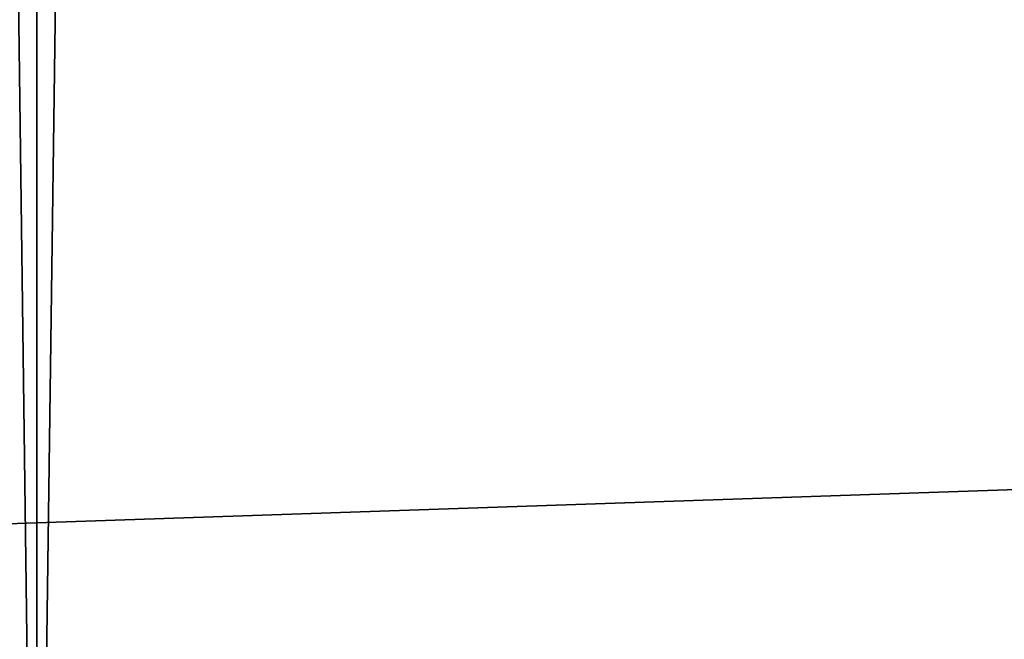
# Model space of a CAD drawing. Header units: millimetres. Extents: x -522 to 188, y -54 to 63.
# Tile 321 of 656: x -4.17895 to -4.16893, y -36.79257 to -36.78627. Entities that reach past the tile are written whole.
import ezdxf

# ---------------------------------------------------------------- set-up
doc = ezdxf.new("R2010")
doc.units = ezdxf.units.MM
doc.header["$LTSCALE"] = 65.185185
for name, color, linetype in [('1', 7, 'CONTINUOUS'), ('2', 7, 'CONTINUOUS'), ('8', 7, 'CONTINUOUS'), ('9', 7, 'CONTINUOUS')]:
    doc.layers.add(name, color=color, linetype=linetype)

msp = doc.modelspace()

# ---------------------------------------------------------------- linework, layer by layer
at = {"layer": '1', "color": 7, "linetype": 'CONTINUOUS'}
for points in [[(-4.178713, 23, -12.310092), (-4.974943, -36.8, -12.010406), (-4.949747, 4.846688, -12.020815), (-4.178713, 23, -12.310092)], [(-4.974943, -36.8, -12.010406), (-4.178713, 23, -12.310092), (-4.178775, -36.8, -12.310068), (-4.974943, -36.8, -12.010406)], [(-4.178775, -36.8, -12.310068), (-3.364648, 23, -12.557036), (-3.364709, -36.8, -12.557017), (-4.178775, -36.8, -12.310068)], [(-4.178713, 23, -12.310092), (-3.364648, 23, -12.557036), (-4.178775, -36.8, -12.310068), (-4.178713, 23, -12.310092)]]:
    msp.add_3dface(points, dxfattribs=at)
at = {"layer": '2', "color": 7, "linetype": 'CONTINUOUS'}
for points in [[(-4.178775, -36.8, 12.310068), (-4.974885, 23, 12.010434), (-4.974943, -36.8, 12.010406), (-4.178775, -36.8, 12.310068)], [(-4.178713, 23, 12.310092), (-4.974885, 23, 12.010434), (-4.178775, -36.8, 12.310068), (-4.178713, 23, 12.310092)], [(-3.364709, -36.8, 12.557017), (-4.178713, 23, 12.310092), (-4.178775, -36.8, 12.310068), (-3.364709, -36.8, 12.557017)], [(-3.364648, 23, 12.557036), (-4.178713, 23, 12.310092), (-3.364709, -36.8, 12.557017), (-3.364648, 23, 12.557036)]]:
    msp.add_3dface(points, dxfattribs=at)
at = {"layer": '8', "color": 3, "linetype": 'CONTINUOUS'}
for points in [[(-3.580653, -36.770913, -10.548265), (-4.217377, -36.792709, -10.181648), (-4.262876, -36.770913, -10.291494), (-3.580653, -36.770913, -10.548265)], [(-3.542435, -36.792709, -10.435678), (-4.217377, -36.792709, -10.181648), (-3.580653, -36.770913, -10.548265), (-3.542435, -36.792709, -10.435678)]]:
    msp.add_3dface(points, dxfattribs=at)
at = {"layer": '9', "color": 3, "linetype": 'CONTINUOUS'}
for points in [[(-4.217377, -36.792709, 10.181648), (-3.542435, -36.792709, 10.435678), (-4.262876, -36.770913, 10.291494), (-4.217377, -36.792709, 10.181648)], [(-4.262876, -36.770913, 10.291494), (-3.542435, -36.792709, 10.435678), (-3.580653, -36.770913, 10.548265), (-4.262876, -36.770913, 10.291494)]]:
    msp.add_3dface(points, dxfattribs=at)

doc.saveas('drawing.dxf')
